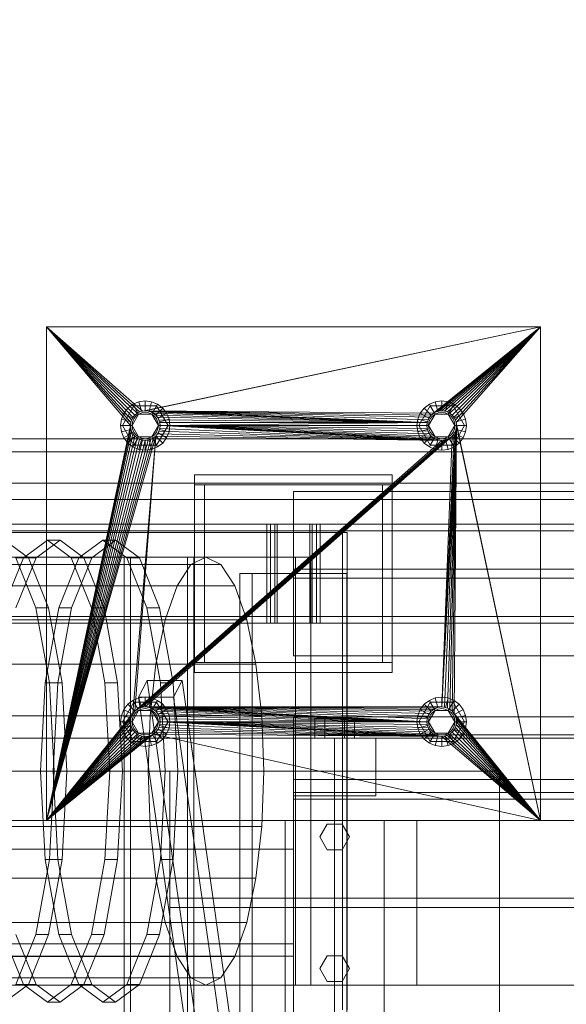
# Model space of a CAD drawing. Header units: millimetres. Extents: x -1970 to 61924, y -58230 to 6847.
# Tile 411 of 656: x 9642 to 9974, y -17512 to -16913. Entities that reach past the tile are written whole.
import ezdxf

# ---------------------------------------------------------------- set-up
doc = ezdxf.new("R2010")
doc.units = ezdxf.units.MM
for name, color, linetype, lineweight in [('COTAS_O', 1, 'Continuous', 0), ('superior_C01', 7, 'Continuous', 0), ('superior_mezcladora', 7, 'Continuous', 0)]:
    doc.layers.add(name, color=color, linetype=linetype, lineweight=lineweight)
doc.dimstyles.new('R19_100', dxfattribs={"dimtxt": 250, "dimasz": 150, "dimexe": 150, "dimexo": 80, "dimgap": 100, "dimtad": 1, "dimtih": 1, "dimtoh": 1, "dimdsep": 46, "dimcen": 0.09, "dimadec": 0, "dimazin": 0, "dimtfac": 1, "dimtdec": 4, "dimtofl": 0, "dimtmove": 0, "dimatfit": 3, "dimfxl": 1, "dimtolj": 1, "dimtzin": 0, "dimarcsym": 0})

# ---------------------------------------------------------------- blocks, each defined once
blk = doc.blocks.new('DIM_R26_36')
at = {"layer": 'COTAS_O'}
for p, q in [((9108.38, -17350), (9063.38, -17500)), ((9808.38, -17350), (9108.38, -17350)), ((9108.38, -18650), (9108.38, -17350)), ((9108.38, -17350), (9153.38, -17500)), ((9108.38, -18650), (9063.38, -18500)), ((9108.38, -18650), (9153.38, -18500)), ((9808.38, -18650), (9108.38, -18650))]:
    blk.add_line(p, q, dxfattribs=at)
blk.add_text('1300 O', height=250, rotation=90, dxfattribs=at).set_placement((9008.38, -18000))

msp = doc.modelspace()

# ---------------------------------------------------------------- linework, layer by layer
at = {"layer": 'superior_C01'}
for p, q in [((9185.158, -17168), (10181.824, -17168)), ((10204.939, -17168), (9208.272, -17168)), ((9185.158, -17176), (10181.824, -17176)), ((9208.272, -17176), (10204.939, -17176)), ((9187.289, -17195), (10177.97, -17195)), ((10178.868, -17195), (9188.187, -17195)), ((9200.724, -17195), (10200.204, -17195)), ((10200.626, -17195), (9201.146, -17195)), ((9187.289, -17205), (10177.97, -17205)), ((9188.187, -17205), (10178.868, -17205)), ((9200.724, -17205), (10200.204, -17205)), ((9201.146, -17205), (10200.626, -17205)), ((9838.242, -17225), (9106.386, -17225)), ((9109.083, -17225), (9840.938, -17225)), ((9838.242, -17515), (9838.242, -17225)), ((9838.242, -17225), (9840.938, -17225)), ((9840.938, -17225), (9840.938, -17515)), ((9647.426, -17240.287), (9632.94, -17229.6)), ((9644.454, -17240.287), (9658.94, -17229.6)), ((9666.644, -17229.6), (9652.158, -17240.287)), ((9658.94, -17229.6), (9673.426, -17240.287)), ((9666.644, -17229.6), (9658.94, -17229.6)), ((9681.13, -17240.287), (9666.644, -17229.6)), ((9678.158, -17240.287), (9692.644, -17229.6)), ((9700.348, -17229.6), (9685.862, -17240.287)), ((9692.644, -17229.6), (9707.13, -17240.287)), ((9700.348, -17229.6), (9692.644, -17229.6)), ((9714.834, -17240.287), (9700.348, -17229.6)), ((9755.237, -17240), (9293.012, -17240)), ((9809.546, -17240), (9308.803, -17240)), ((9318.239, -17240), (9818.983, -17240)), ((9632.173, -17270.722), (9644.454, -17240.287)), ((9639.722, -17240.287), (9652.003, -17270.722)), ((9639.722, -17240.287), (9647.426, -17240.287)), ((9652.158, -17240.287), (9639.877, -17270.722)), ((9644.454, -17240.287), (9652.158, -17240.287)), ((9659.707, -17270.722), (9647.426, -17240.287)), ((9665.877, -17270.722), (9678.158, -17240.287)), ((9673.426, -17240.287), (9685.707, -17270.722)), ((9673.426, -17240.287), (9681.13, -17240.287)), ((9685.862, -17240.287), (9673.581, -17270.722)), ((9678.158, -17240.287), (9685.862, -17240.287)), ((9693.411, -17270.722), (9681.13, -17240.287)), ((9744.102, -17240), (9705.584, -17240)), ((9705.584, -17240), (9705.584, -17585)), ((9709.358, -17240), (9705.584, -17240)), ((9707.13, -17240.287), (9719.411, -17270.722)), ((9707.13, -17240.287), (9714.834, -17240.287)), ((9709.358, -17585), (9709.358, -17240)), ((9709.358, -17240), (9747.877, -17240)), ((9727.114, -17270.722), (9714.834, -17240.287)), ((9744.102, -17585), (9744.102, -17240)), ((9744.102, -17240), (9747.877, -17240)), ((9755.237, -17240), (9746.165, -17244.43)), ((9747.877, -17240), (9747.877, -17585)), ((9764.308, -17244.43), (9755.237, -17240)), ((9809.546, -17500), (9809.546, -17240)), ((9809.546, -17240), (9818.983, -17240)), ((9818.983, -17240), (9818.983, -17500)), ((9283.941, -17244.43), (9746.165, -17244.43)), ((9302.084, -17244.43), (9764.308, -17244.43)), ((9746.165, -17244.43), (9737.712, -17257.417)), ((9772.762, -17257.417), (9764.308, -17244.43)), ((9275.487, -17257.417), (9737.712, -17257.417)), ((9310.537, -17257.417), (9772.762, -17257.417)), ((9737.712, -17257.417), (9730.453, -17278.076)), ((9780.021, -17278.076), (9772.762, -17257.417)), ((9652.003, -17270.722), (9660.209, -17316.271)), ((9652.003, -17270.722), (9659.707, -17270.722)), ((9657.671, -17316.271), (9665.877, -17270.722)), ((9667.912, -17316.271), (9659.707, -17270.722)), ((9673.581, -17270.722), (9665.375, -17316.271)), ((9665.877, -17270.722), (9673.581, -17270.722)), ((9685.707, -17270.722), (9693.913, -17316.271)), ((9685.707, -17270.722), (9693.411, -17270.722)), ((9701.616, -17316.271), (9693.411, -17270.722)), ((9719.411, -17270.722), (9727.616, -17316.271)), ((9719.411, -17270.722), (9727.114, -17270.722)), ((9735.32, -17316.271), (9727.114, -17270.722)), ((9268.228, -17278.076), (9730.453, -17278.076)), ((9317.796, -17278.076), (9780.021, -17278.076)), ((9730.453, -17278.076), (9724.883, -17305)), ((9785.591, -17305), (9780.021, -17278.076)), ((9262.658, -17305), (9724.883, -17305)), ((9323.366, -17305), (9785.591, -17305)), ((9724.883, -17305), (9721.381, -17336.354)), ((9789.093, -17336.354), (9785.591, -17305)), ((9719.569, -17314.864), (9714.324, -17325.136)), ((9740.754, -17314.864), (9719.569, -17314.864)), ((9755.158, -17564.864), (9719.569, -17314.864)), ((9735.509, -17325.136), (9740.754, -17314.864)), ((9776.344, -17564.864), (9740.754, -17314.864)), ((9654.79, -17370), (9657.671, -17316.271)), ((9657.671, -17316.271), (9665.375, -17316.271)), ((9660.209, -17316.271), (9663.09, -17370)), ((9660.209, -17316.271), (9667.912, -17316.271)), ((9665.375, -17316.271), (9662.494, -17370)), ((9670.794, -17370), (9667.912, -17316.271)), ((9693.913, -17316.271), (9696.794, -17370)), ((9693.913, -17316.271), (9701.616, -17316.271)), ((9704.498, -17370), (9701.616, -17316.271)), ((9727.616, -17316.271), (9730.498, -17370)), ((9727.616, -17316.271), (9735.32, -17316.271)), ((9738.202, -17370), (9735.32, -17316.271)), ((9714.324, -17325.136), (9735.509, -17325.136)), ((9714.324, -17325.136), (9749.913, -17575.136)), ((9771.098, -17575.136), (9735.509, -17325.136)), ((9259.156, -17336.354), (9721.381, -17336.354)), ((9326.868, -17336.354), (9789.093, -17336.354)), ((9721.381, -17336.354), (9720.187, -17370)), ((9790.287, -17370), (9789.093, -17336.354)), ((9257.962, -17370), (9720.187, -17370)), ((9328.062, -17370), (9790.287, -17370)), ((9657.671, -17423.729), (9654.79, -17370)), ((9654.79, -17370), (9662.494, -17370)), ((9663.09, -17370), (9660.209, -17423.729)), ((9662.494, -17370), (9665.375, -17423.729)), ((9663.09, -17370), (9670.794, -17370)), ((9667.912, -17423.729), (9670.794, -17370)), ((9696.794, -17370), (9693.913, -17423.729)), ((9696.794, -17370), (9704.498, -17370)), ((9701.616, -17423.729), (9704.498, -17370)), ((9720.187, -17370), (9721.381, -17403.646)), ((9730.498, -17370), (9727.616, -17423.729)), ((9730.498, -17370), (9738.202, -17370)), ((9735.32, -17423.729), (9738.202, -17370)), ((9789.093, -17403.646), (9790.287, -17370)), ((9259.156, -17403.646), (9721.381, -17403.646)), ((9326.868, -17403.646), (9789.093, -17403.646)), ((9721.381, -17403.646), (9724.883, -17435)), ((9785.591, -17435), (9789.093, -17403.646)), ((9660.209, -17423.729), (9652.003, -17469.278)), ((9665.877, -17469.278), (9657.671, -17423.729)), ((9657.671, -17423.729), (9665.375, -17423.729)), ((9659.707, -17469.278), (9667.912, -17423.729)), ((9660.209, -17423.729), (9667.912, -17423.729)), ((9665.375, -17423.729), (9673.581, -17469.278)), ((9693.913, -17423.729), (9685.707, -17469.278)), ((9693.411, -17469.278), (9701.616, -17423.729)), ((9693.913, -17423.729), (9701.616, -17423.729)), ((9727.616, -17423.729), (9719.411, -17469.278)), ((9727.114, -17469.278), (9735.32, -17423.729)), ((9727.616, -17423.729), (9735.32, -17423.729)), ((9262.658, -17435), (9724.883, -17435)), ((9323.366, -17435), (9785.591, -17435)), ((9724.883, -17435), (9730.453, -17461.924)), ((9780.021, -17461.924), (9785.591, -17435)), ((9268.228, -17461.924), (9730.453, -17461.924)), ((9317.796, -17461.924), (9780.021, -17461.924)), ((9730.453, -17461.924), (9737.712, -17482.583)), ((9772.762, -17482.583), (9780.021, -17461.924)), ((9644.454, -17499.713), (9632.173, -17469.278)), ((9652.003, -17469.278), (9639.722, -17499.713)), ((9639.877, -17469.278), (9652.158, -17499.713)), ((9647.426, -17499.713), (9659.707, -17469.278)), ((9652.003, -17469.278), (9659.707, -17469.278)), ((9678.158, -17499.713), (9665.877, -17469.278)), ((9665.877, -17469.278), (9673.581, -17469.278)), ((9685.707, -17469.278), (9673.426, -17499.713)), ((9673.581, -17469.278), (9685.862, -17499.713)), ((9681.13, -17499.713), (9693.411, -17469.278)), ((9685.707, -17469.278), (9693.411, -17469.278)), ((9719.411, -17469.278), (9707.13, -17499.713)), ((9714.834, -17499.713), (9727.114, -17469.278)), ((9719.411, -17469.278), (9727.114, -17469.278)), ((9275.487, -17482.583), (9737.712, -17482.583)), ((9310.537, -17482.583), (9772.762, -17482.583)), ((9737.712, -17482.583), (9746.165, -17495.57)), ((9764.308, -17495.57), (9772.762, -17482.583)), ((9283.941, -17495.57), (9746.165, -17495.57)), ((9293.012, -17500), (9755.237, -17500)), ((9302.084, -17495.57), (9764.308, -17495.57)), ((9308.803, -17500), (9809.546, -17500)), ((9818.983, -17500), (9318.239, -17500)), ((9632.94, -17510.4), (9647.426, -17499.713)), ((9639.722, -17499.713), (9647.426, -17499.713)), ((9658.94, -17510.4), (9644.454, -17499.713)), ((9644.454, -17499.713), (9652.158, -17499.713)), ((9652.158, -17499.713), (9666.644, -17510.4)), ((9673.426, -17499.713), (9658.94, -17510.4)), ((9666.644, -17510.4), (9681.13, -17499.713)), ((9673.426, -17499.713), (9681.13, -17499.713)), ((9692.644, -17510.4), (9678.158, -17499.713)), ((9678.158, -17499.713), (9685.862, -17499.713)), ((9685.862, -17499.713), (9700.348, -17510.4)), ((9707.13, -17499.713), (9692.644, -17510.4)), ((9700.348, -17510.4), (9714.834, -17499.713)), ((9707.13, -17499.713), (9714.834, -17499.713)), ((9746.165, -17495.57), (9755.237, -17500)), ((9755.237, -17500), (9764.308, -17495.57)), ((9818.983, -17500), (9809.546, -17500)), ((9658.94, -17510.4), (9666.644, -17510.4)), ((9692.644, -17510.4), (9700.348, -17510.4))]:
    msp.add_line(p, q, dxfattribs=at)
at = {"layer": 'superior_mezcladora'}
for p, q in [((9658.381, -17400), (9658.381, -17100)), ((9658.381, -17100), (9709.381, -17160)), ((9658.381, -17100), (9709.554, -17158.244)), ((9658.381, -17100), (9710.067, -17156.556)), ((9658.381, -17100), (9710.898, -17155)), ((9658.381, -17100), (9712.018, -17153.636)), ((9658.381, -17100), (9713.381, -17152.517)), ((9658.381, -17100), (9714.937, -17151.685)), ((9658.381, -17100), (9716.626, -17151.173)), ((9658.381, -17100), (9958.381, -17100)), ((9958.381, -17100), (9716.626, -17151.173)), ((9958.381, -17100), (9718.381, -17151)), ((9958.381, -17100), (9893.381, -17152.517)), ((9958.381, -17100), (9894.937, -17151.685)), ((9958.381, -17100), (9896.626, -17151.173)), ((9958.381, -17100), (9898.381, -17151)), ((9958.381, -17100), (9900.137, -17151.173)), ((9958.381, -17100), (9901.826, -17151.685)), ((9958.381, -17100), (9903.382, -17152.517)), ((9958.381, -17100), (9904.745, -17153.636)), ((9958.381, -17100), (9905.865, -17155)), ((9958.381, -17100), (9906.696, -17156.556)), ((9958.381, -17100), (9907.209, -17158.244)), ((9958.381, -17100), (9958.381, -17400)), ((9711.456, -17148.006), (9704.531, -17160)), ((9710.881, -17147.01), (9707.775, -17149.393)), ((9714.499, -17145.511), (9710.881, -17147.01)), ((9713.881, -17152.206), (9710.881, -17147.01)), ((9725.306, -17148.006), (9711.456, -17148.006)), ((9714.381, -17153.072), (9711.456, -17148.006)), ((9718.381, -17145), (9714.499, -17145.511)), ((9716.052, -17151.307), (9714.499, -17145.511)), ((9722.264, -17145.511), (9718.381, -17145)), ((9718.381, -17151), (9718.381, -17145)), ((9720.711, -17151.307), (9722.264, -17145.511)), ((9725.881, -17147.01), (9722.264, -17145.511)), ((9722.381, -17153.072), (9725.306, -17148.006)), ((9722.881, -17152.206), (9725.881, -17147.01)), ((9732.231, -17160), (9725.306, -17148.006)), ((9728.988, -17149.393), (9725.881, -17147.01)), ((9891.456, -17148.006), (9884.531, -17160)), ((9890.881, -17147.01), (9887.775, -17149.393)), ((9894.499, -17145.511), (9890.881, -17147.01)), ((9893.881, -17152.206), (9890.881, -17147.01)), ((9905.306, -17148.006), (9891.456, -17148.006)), ((9894.381, -17153.072), (9891.456, -17148.006)), ((9898.381, -17145), (9894.499, -17145.511)), ((9896.052, -17151.307), (9894.499, -17145.511)), ((9902.264, -17145.511), (9898.381, -17145)), ((9898.381, -17151), (9898.381, -17145)), ((9900.711, -17151.307), (9902.264, -17145.511)), ((9905.881, -17147.01), (9902.264, -17145.511)), ((9902.381, -17153.072), (9905.306, -17148.006)), ((9902.881, -17152.206), (9905.881, -17147.01)), ((9912.231, -17160), (9905.306, -17148.006)), ((9908.988, -17149.393), (9905.881, -17147.01)), ((9705.391, -17152.5), (9703.893, -17156.118)), ((9707.775, -17149.393), (9705.391, -17152.5)), ((9710.587, -17155.5), (9705.391, -17152.5)), ((9712.018, -17153.636), (9707.775, -17149.393)), ((9710.381, -17160), (9714.381, -17153.072)), ((9710.587, -17155.5), (9712.018, -17153.636)), ((9712.018, -17153.636), (9710.898, -17155)), ((9712.018, -17153.636), (9713.881, -17152.206)), ((9713.381, -17152.517), (9712.018, -17153.636)), ((9712.725, -17154.343), (9714.381, -17153.072)), ((9714.937, -17151.685), (9713.381, -17152.517)), ((9713.881, -17152.206), (9716.052, -17151.307)), ((9714.381, -17153.072), (9716.311, -17152.273)), ((9714.381, -17153.072), (9722.381, -17153.072)), ((9716.626, -17151.173), (9714.937, -17151.685)), ((9716.052, -17151.307), (9718.381, -17151)), ((9716.311, -17152.273), (9718.381, -17152)), ((9718.381, -17151), (9716.626, -17151.173)), ((9720.137, -17151.173), (9718.381, -17151)), ((9718.381, -17151), (9889.554, -17158.244)), ((9718.381, -17151), (9890.067, -17156.556)), ((9718.381, -17151), (9890.898, -17155)), ((9718.381, -17151), (9892.018, -17153.636)), ((9718.381, -17151), (9893.381, -17152.517)), ((9718.381, -17151), (9720.711, -17151.307)), ((9718.381, -17152), (9720.452, -17152.273)), ((9721.826, -17151.685), (9720.137, -17151.173)), ((9720.137, -17151.173), (9889.554, -17158.244)), ((9720.452, -17152.273), (9722.381, -17153.072)), ((9720.711, -17151.307), (9722.881, -17152.206)), ((9723.382, -17152.517), (9721.826, -17151.685)), ((9721.826, -17151.685), (9889.554, -17158.244)), ((9722.381, -17153.072), (9724.038, -17154.343)), ((9722.381, -17153.072), (9726.381, -17160)), ((9722.881, -17152.206), (9724.745, -17153.636)), ((9724.745, -17153.636), (9723.382, -17152.517)), ((9723.382, -17152.517), (9889.554, -17158.244)), ((9724.745, -17153.636), (9728.988, -17149.393)), ((9725.865, -17155), (9724.745, -17153.636)), ((9724.745, -17153.636), (9889.554, -17158.244)), ((9724.745, -17153.636), (9726.176, -17155.5)), ((9726.176, -17155.5), (9731.372, -17152.5)), ((9731.372, -17152.5), (9728.988, -17149.393)), ((9732.87, -17156.118), (9731.372, -17152.5)), ((9885.391, -17152.5), (9883.893, -17156.118)), ((9887.775, -17149.393), (9885.391, -17152.5)), ((9890.587, -17155.5), (9885.391, -17152.5)), ((9892.018, -17153.636), (9887.775, -17149.393)), ((9890.381, -17160), (9894.381, -17153.072)), ((9890.587, -17155.5), (9892.018, -17153.636)), ((9892.018, -17153.636), (9890.898, -17155)), ((9892.018, -17153.636), (9893.881, -17152.206)), ((9893.381, -17152.517), (9892.018, -17153.636)), ((9892.725, -17154.343), (9894.381, -17153.072)), ((9894.937, -17151.685), (9893.381, -17152.517)), ((9893.881, -17152.206), (9896.052, -17151.307)), ((9894.381, -17153.072), (9896.311, -17152.273)), ((9894.381, -17153.072), (9902.381, -17153.072)), ((9896.626, -17151.173), (9894.937, -17151.685)), ((9896.052, -17151.307), (9898.381, -17151)), ((9896.311, -17152.273), (9898.381, -17152)), ((9898.381, -17151), (9896.626, -17151.173)), ((9900.137, -17151.173), (9898.381, -17151)), ((9898.381, -17151), (9900.711, -17151.307)), ((9898.381, -17152), (9900.452, -17152.273)), ((9901.826, -17151.685), (9900.137, -17151.173)), ((9900.452, -17152.273), (9902.381, -17153.072)), ((9900.711, -17151.307), (9902.881, -17152.206)), ((9903.382, -17152.517), (9901.826, -17151.685)), ((9902.381, -17153.072), (9904.038, -17154.343)), ((9902.381, -17153.072), (9906.381, -17160)), ((9902.881, -17152.206), (9904.745, -17153.636)), ((9904.745, -17153.636), (9903.382, -17152.517)), ((9904.745, -17153.636), (9908.988, -17149.393)), ((9905.865, -17155), (9904.745, -17153.636)), ((9904.745, -17153.636), (9906.176, -17155.5)), ((9906.176, -17155.5), (9911.372, -17152.5)), ((9911.372, -17152.5), (9908.988, -17149.393)), ((9912.87, -17156.118), (9911.372, -17152.5)), ((9658.381, -17400), (9709.381, -17160)), ((9703.893, -17156.118), (9703.381, -17160)), ((9709.381, -17160), (9703.381, -17160)), ((9703.381, -17160), (9703.893, -17163.882)), ((9709.688, -17157.671), (9703.893, -17156.118)), ((9710.381, -17160), (9704.531, -17160)), ((9704.531, -17160), (9711.456, -17171.994)), ((9709.381, -17160), (9709.688, -17157.671)), ((9709.554, -17158.244), (9709.381, -17160)), ((9709.381, -17160), (9709.554, -17161.756)), ((9709.688, -17162.329), (9709.381, -17160)), ((9710.067, -17156.556), (9709.554, -17158.244)), ((9709.688, -17157.671), (9710.587, -17155.5)), ((9710.898, -17155), (9710.067, -17156.556)), ((9710.381, -17160), (9710.654, -17157.929)), ((9710.654, -17162.071), (9710.381, -17160)), ((9714.381, -17166.928), (9710.381, -17160)), ((9710.654, -17157.929), (9711.453, -17156)), ((9711.453, -17156), (9712.725, -17154.343)), ((9726.381, -17160), (9722.381, -17166.928)), ((9724.038, -17154.343), (9725.31, -17156)), ((9725.306, -17171.994), (9732.231, -17160)), ((9725.31, -17156), (9726.109, -17157.929)), ((9726.696, -17156.556), (9725.865, -17155)), ((9725.865, -17155), (9889.554, -17158.244)), ((9726.109, -17157.929), (9726.381, -17160)), ((9726.381, -17160), (9726.109, -17162.071)), ((9726.176, -17155.5), (9727.075, -17157.671)), ((9732.231, -17160), (9726.381, -17160)), ((9727.209, -17158.244), (9726.696, -17156.556)), ((9726.696, -17156.556), (9889.554, -17158.244)), ((9727.075, -17157.671), (9732.87, -17156.118)), ((9727.075, -17157.671), (9727.381, -17160)), ((9727.381, -17160), (9727.075, -17162.329)), ((9727.381, -17160), (9727.209, -17158.244)), ((9727.209, -17158.244), (9889.554, -17158.244)), ((9727.209, -17161.756), (9727.381, -17160)), ((9727.381, -17160), (9889.554, -17158.244)), ((9889.381, -17160), (9727.381, -17160)), ((9889.554, -17161.756), (9727.381, -17160)), ((9890.067, -17163.444), (9727.381, -17160)), ((9890.898, -17165), (9727.381, -17160)), ((9892.018, -17166.364), (9727.381, -17160)), ((9893.381, -17167.483), (9727.381, -17160)), ((9894.937, -17168.315), (9727.381, -17160)), ((9896.626, -17168.827), (9727.381, -17160)), ((9898.381, -17169), (9727.381, -17160)), ((9733.381, -17160), (9727.381, -17160)), ((9733.381, -17160), (9732.87, -17156.118)), ((9732.87, -17163.882), (9733.381, -17160)), ((9883.893, -17156.118), (9883.381, -17160)), ((9889.381, -17160), (9883.381, -17160)), ((9883.381, -17160), (9883.893, -17163.882)), ((9889.688, -17157.671), (9883.893, -17156.118)), ((9890.381, -17160), (9884.531, -17160)), ((9884.531, -17160), (9891.456, -17171.994)), ((9889.381, -17160), (9889.688, -17157.671)), ((9889.554, -17158.244), (9889.381, -17160)), ((9889.381, -17160), (9889.554, -17161.756)), ((9889.688, -17162.329), (9889.381, -17160)), ((9890.067, -17156.556), (9889.554, -17158.244)), ((9889.688, -17157.671), (9890.587, -17155.5)), ((9890.898, -17155), (9890.067, -17156.556)), ((9890.381, -17160), (9890.654, -17157.929)), ((9890.654, -17162.071), (9890.381, -17160)), ((9894.381, -17166.928), (9890.381, -17160)), ((9890.654, -17157.929), (9891.453, -17156)), ((9891.453, -17156), (9892.725, -17154.343)), ((9907.381, -17160), (9898.381, -17331)), ((9907.381, -17160), (9900.137, -17331.173)), ((9901.826, -17331.685), (9907.381, -17160)), ((9906.381, -17160), (9902.381, -17166.928)), ((9903.382, -17332.517), (9907.381, -17160)), ((9904.038, -17154.343), (9905.31, -17156)), ((9904.745, -17333.636), (9907.381, -17160)), ((9905.306, -17171.994), (9912.231, -17160)), ((9905.31, -17156), (9906.109, -17157.929)), ((9906.696, -17156.556), (9905.865, -17155)), ((9905.865, -17335), (9907.381, -17160)), ((9906.109, -17157.929), (9906.381, -17160)), ((9906.381, -17160), (9906.109, -17162.071)), ((9906.176, -17155.5), (9907.075, -17157.671)), ((9912.231, -17160), (9906.381, -17160)), ((9907.209, -17158.244), (9906.696, -17156.556)), ((9907.075, -17157.671), (9912.87, -17156.118)), ((9907.075, -17157.671), (9907.381, -17160)), ((9907.381, -17160), (9907.075, -17162.329)), ((9958.381, -17400), (9907.209, -17158.244)), ((9907.381, -17160), (9907.209, -17158.244)), ((9907.209, -17161.756), (9907.381, -17160)), ((9958.381, -17400), (9907.381, -17160)), ((9913.381, -17160), (9907.381, -17160)), ((9913.381, -17160), (9912.87, -17156.118)), ((9912.87, -17163.882), (9913.381, -17160)), ((9709.554, -17161.756), (9658.381, -17400)), ((9710.067, -17163.444), (9658.381, -17400)), ((9710.898, -17165), (9658.381, -17400)), ((9709.688, -17162.329), (9703.893, -17163.882)), ((9703.893, -17163.882), (9705.391, -17167.5)), ((9710.587, -17164.5), (9705.391, -17167.5)), ((9709.554, -17161.756), (9710.067, -17163.444)), ((9710.587, -17164.5), (9709.688, -17162.329)), ((9710.067, -17163.444), (9710.898, -17165)), ((9712.018, -17166.364), (9710.587, -17164.5)), ((9711.453, -17164), (9710.654, -17162.071)), ((9710.898, -17165), (9712.018, -17166.364)), ((9712.725, -17165.657), (9711.453, -17164)), ((9714.381, -17166.928), (9712.725, -17165.657)), ((9724.038, -17165.657), (9722.381, -17166.928)), ((9725.31, -17164), (9724.038, -17165.657)), ((9726.176, -17164.5), (9724.745, -17166.364)), ((9724.745, -17166.364), (9725.865, -17165)), ((9726.109, -17162.071), (9725.31, -17164)), ((9725.865, -17165), (9726.696, -17163.444)), ((9898.381, -17169), (9725.865, -17165)), ((9727.075, -17162.329), (9726.176, -17164.5)), ((9726.176, -17164.5), (9731.372, -17167.5)), ((9726.696, -17163.444), (9727.209, -17161.756)), ((9898.381, -17169), (9726.696, -17163.444)), ((9727.075, -17162.329), (9732.87, -17163.882)), ((9898.381, -17169), (9727.209, -17161.756)), ((9731.372, -17167.5), (9732.87, -17163.882)), ((9889.688, -17162.329), (9883.893, -17163.882)), ((9883.893, -17163.882), (9885.391, -17167.5)), ((9890.587, -17164.5), (9885.391, -17167.5)), ((9889.554, -17161.756), (9890.067, -17163.444)), ((9890.587, -17164.5), (9889.688, -17162.329)), ((9890.067, -17163.444), (9890.898, -17165)), ((9892.018, -17166.364), (9890.587, -17164.5)), ((9891.453, -17164), (9890.654, -17162.071)), ((9890.898, -17165), (9892.018, -17166.364)), ((9892.725, -17165.657), (9891.453, -17164)), ((9894.381, -17166.928), (9892.725, -17165.657)), ((9907.209, -17161.756), (9898.381, -17331)), ((9906.696, -17163.444), (9898.381, -17331)), ((9905.865, -17165), (9898.381, -17331)), ((9904.038, -17165.657), (9902.381, -17166.928)), ((9905.31, -17164), (9904.038, -17165.657)), ((9906.176, -17164.5), (9904.745, -17166.364)), ((9904.745, -17166.364), (9905.865, -17165)), ((9906.109, -17162.071), (9905.31, -17164)), ((9905.865, -17165), (9906.696, -17163.444)), ((9907.075, -17162.329), (9906.176, -17164.5)), ((9906.176, -17164.5), (9911.372, -17167.5)), ((9906.696, -17163.444), (9907.209, -17161.756)), ((9907.075, -17162.329), (9912.87, -17163.882)), ((9911.372, -17167.5), (9912.87, -17163.882)), ((9712.018, -17166.364), (9658.381, -17400)), ((9724.745, -17166.364), (9658.381, -17400)), ((9713.381, -17167.483), (9658.381, -17400)), ((9723.382, -17167.483), (9658.381, -17400)), ((9714.937, -17168.315), (9658.381, -17400)), ((9721.826, -17168.315), (9658.381, -17400)), ((9716.626, -17168.827), (9658.381, -17400)), ((9720.137, -17168.827), (9658.381, -17400)), ((9718.381, -17169), (9658.381, -17400)), ((9705.391, -17167.5), (9707.775, -17170.607)), ((9712.018, -17166.364), (9707.775, -17170.607)), ((9707.775, -17170.607), (9710.881, -17172.99)), ((9713.881, -17167.794), (9710.881, -17172.99)), ((9724.745, -17166.364), (9710.898, -17335)), ((9714.381, -17166.928), (9711.456, -17171.994)), ((9711.456, -17171.994), (9725.306, -17171.994)), ((9712.018, -17166.364), (9713.381, -17167.483)), ((9724.745, -17166.364), (9712.018, -17333.636)), ((9904.745, -17166.364), (9712.018, -17333.636)), ((9713.881, -17167.794), (9712.018, -17166.364)), ((9903.382, -17167.483), (9712.018, -17333.636)), ((9901.826, -17168.315), (9712.018, -17333.636)), ((9900.137, -17168.827), (9712.018, -17333.636)), ((9898.381, -17169), (9712.018, -17333.636)), ((9904.745, -17166.364), (9713.381, -17332.517)), ((9713.381, -17167.483), (9714.937, -17168.315)), ((9716.052, -17168.693), (9713.881, -17167.794)), ((9716.311, -17167.727), (9714.381, -17166.928)), ((9722.381, -17166.928), (9714.381, -17166.928)), ((9716.052, -17168.693), (9714.499, -17174.489)), ((9904.745, -17166.364), (9714.937, -17331.685)), ((9714.937, -17168.315), (9716.626, -17168.827)), ((9718.381, -17169), (9716.052, -17168.693)), ((9718.381, -17168), (9716.311, -17167.727)), ((9904.745, -17166.364), (9716.626, -17331.173)), ((9716.626, -17168.827), (9718.381, -17169)), ((9904.745, -17166.364), (9718.381, -17331)), ((9720.452, -17167.727), (9718.381, -17168)), ((9720.711, -17168.693), (9718.381, -17169)), ((9718.381, -17169), (9720.137, -17168.827)), ((9718.381, -17169), (9718.381, -17175)), ((9720.137, -17168.827), (9721.826, -17168.315)), ((9722.381, -17166.928), (9720.452, -17167.727)), ((9722.881, -17167.794), (9720.711, -17168.693)), ((9720.711, -17168.693), (9722.264, -17174.489)), ((9721.826, -17168.315), (9723.382, -17167.483)), ((9722.381, -17166.928), (9725.306, -17171.994)), ((9724.745, -17166.364), (9722.881, -17167.794)), ((9722.881, -17167.794), (9725.881, -17172.99)), ((9723.382, -17167.483), (9724.745, -17166.364)), ((9898.381, -17169), (9724.745, -17166.364)), ((9724.745, -17166.364), (9728.988, -17170.607)), ((9725.881, -17172.99), (9728.988, -17170.607)), ((9728.988, -17170.607), (9731.372, -17167.5)), ((9885.391, -17167.5), (9887.775, -17170.607)), ((9892.018, -17166.364), (9887.775, -17170.607)), ((9887.775, -17170.607), (9890.881, -17172.99)), ((9893.881, -17167.794), (9890.881, -17172.99)), ((9894.381, -17166.928), (9891.456, -17171.994)), ((9891.456, -17171.994), (9905.306, -17171.994)), ((9892.018, -17166.364), (9893.381, -17167.483)), ((9893.881, -17167.794), (9892.018, -17166.364)), ((9893.381, -17167.483), (9894.937, -17168.315)), ((9896.052, -17168.693), (9893.881, -17167.794)), ((9896.311, -17167.727), (9894.381, -17166.928)), ((9902.381, -17166.928), (9894.381, -17166.928)), ((9896.052, -17168.693), (9894.499, -17174.489)), ((9894.937, -17168.315), (9896.626, -17168.827)), ((9898.381, -17169), (9896.052, -17168.693)), ((9898.381, -17168), (9896.311, -17167.727)), ((9896.626, -17168.827), (9898.381, -17169)), ((9904.745, -17166.364), (9898.381, -17331)), ((9900.452, -17167.727), (9898.381, -17168)), ((9900.711, -17168.693), (9898.381, -17169)), ((9898.381, -17169), (9900.137, -17168.827)), ((9898.381, -17169), (9898.381, -17175)), ((9900.137, -17168.827), (9901.826, -17168.315)), ((9902.381, -17166.928), (9900.452, -17167.727)), ((9902.881, -17167.794), (9900.711, -17168.693)), ((9900.711, -17168.693), (9902.264, -17174.489)), ((9901.826, -17168.315), (9903.382, -17167.483)), ((9902.381, -17166.928), (9905.306, -17171.994)), ((9904.745, -17166.364), (9902.881, -17167.794)), ((9902.881, -17167.794), (9905.881, -17172.99)), ((9903.382, -17167.483), (9904.745, -17166.364)), ((9904.745, -17166.364), (9908.988, -17170.607)), ((9905.881, -17172.99), (9908.988, -17170.607)), ((9908.988, -17170.607), (9911.372, -17167.5)), ((9710.881, -17172.99), (9714.499, -17174.489)), ((9714.499, -17174.489), (9718.381, -17175)), ((9718.381, -17175), (9722.264, -17174.489)), ((9722.264, -17174.489), (9725.881, -17172.99)), ((9890.881, -17172.99), (9894.499, -17174.489)), ((9894.499, -17174.489), (9898.381, -17175)), ((9898.381, -17175), (9902.264, -17174.489)), ((9902.264, -17174.489), (9905.881, -17172.99)), ((9748.381, -17196), (9748.381, -17190)), ((9748.381, -17190), (9868.381, -17190)), ((9868.381, -17190), (9868.381, -17196)), ((9868.381, -17196), (9748.381, -17196)), ((9748.381, -17304), (9748.381, -17196)), ((9748.381, -17196), (9754.381, -17196)), ((9754.381, -17196), (9754.381, -17304)), ((9862.381, -17304), (9862.381, -17196)), ((9862.381, -17196), (9868.381, -17196)), ((9868.381, -17196), (9868.381, -17304)), ((9808.381, -17300), (9808.381, -17200)), ((9808.381, -17200), (16008.381, -17200)), ((9792.183, -17220), (8467.183, -17220)), ((8469.343, -17220), (9794.343, -17220)), ((8469.343, -17224), (9794.343, -17224)), ((9822.42, -17220), (8497.42, -17220)), ((9822.42, -17224), (8497.42, -17224)), ((8499.58, -17220), (9824.58, -17220)), ((9792.183, -17280), (9792.183, -17220)), ((9792.183, -17220), (9794.343, -17220)), ((9794.343, -17220), (9794.343, -17280)), ((9794.343, -17224), (9794.343, -17220)), ((9794.343, -17220), (9822.42, -17220)), ((9822.42, -17224), (9794.343, -17224)), ((11863.637, -17220), (9796.97, -17220)), ((9796.97, -17220), (9796.97, -17280)), ((9798.492, -17220), (9796.97, -17220)), ((9798.492, -17280), (9798.492, -17220)), ((9798.492, -17220), (11865.158, -17220)), ((9798.492, -17220), (9798.492, -17224)), ((9818.271, -17220), (9798.492, -17220)), ((9798.492, -17224), (11865.158, -17224)), ((9798.492, -17224), (9818.271, -17224)), ((11884.938, -17220), (9818.271, -17220)), ((9818.271, -17220), (9818.271, -17280)), ((9819.793, -17220), (9818.271, -17220)), ((9818.271, -17224), (9818.271, -17220)), ((11884.938, -17224), (9818.271, -17224)), ((9819.793, -17280), (9819.793, -17220)), ((9819.793, -17220), (11886.459, -17220)), ((9822.42, -17280), (9822.42, -17220)), ((9822.42, -17220), (9824.58, -17220)), ((9822.42, -17220), (9822.42, -17224)), ((9824.58, -17220), (9824.58, -17280)), ((9808.381, -17252.8), (9808.381, -17247.2)), ((9808.381, -17247.2), (16008.381, -17247.2)), ((9840.881, -17250), (9775.881, -17250)), ((9775.881, -17250), (9775.881, -18750)), ((9783.381, -17250), (9775.881, -17250)), ((9783.381, -18750), (9783.381, -17250)), ((16008.381, -17252.8), (9808.381, -17252.8)), ((9840.881, -18750), (9840.881, -17250)), ((9794.343, -17276), (8469.343, -17276)), ((8497.42, -17276), (9822.42, -17276)), ((9794.343, -17280), (9794.343, -17276)), ((9794.343, -17276), (9822.42, -17276)), ((11865.158, -17276), (9798.492, -17276)), ((9798.492, -17276), (9798.492, -17280)), ((9818.271, -17276), (9798.492, -17276)), ((9818.271, -17280), (9818.271, -17276)), ((9818.271, -17276), (11884.938, -17276)), ((9822.42, -17276), (9822.42, -17280)), ((8467.183, -17280), (9792.183, -17280)), ((9794.343, -17280), (8469.343, -17280)), ((8497.42, -17280), (9822.42, -17280)), ((9824.58, -17280), (8499.58, -17280)), ((9794.343, -17280), (9792.183, -17280)), ((9822.42, -17280), (9794.343, -17280)), ((9796.97, -17280), (11863.637, -17280)), ((9796.97, -17280), (9798.492, -17280)), ((11865.158, -17280), (9798.492, -17280)), ((9798.492, -17280), (9818.271, -17280)), ((9818.271, -17280), (11884.938, -17280)), ((9818.271, -17280), (9819.793, -17280)), ((11886.459, -17280), (9819.793, -17280)), ((9824.58, -17280), (9822.42, -17280)), ((16008.381, -17300), (9808.381, -17300)), ((9748.381, -17310), (9748.381, -17304)), ((9748.381, -17304), (9868.381, -17304)), ((9754.381, -17304), (9748.381, -17304)), ((9868.381, -17304), (9862.381, -17304)), ((9868.381, -17304), (9868.381, -17310)), ((9868.381, -17310), (9748.381, -17310)), ((9710.881, -17327.01), (9707.775, -17329.393)), ((9714.499, -17325.511), (9710.881, -17327.01)), ((9713.881, -17332.206), (9710.881, -17327.01)), ((9718.381, -17325), (9714.499, -17325.511)), ((9716.052, -17331.307), (9714.499, -17325.511)), ((9722.264, -17325.511), (9718.381, -17325)), ((9718.381, -17331), (9718.381, -17325)), ((9720.711, -17331.307), (9722.264, -17325.511)), ((9725.881, -17327.01), (9722.264, -17325.511)), ((9722.881, -17332.206), (9725.881, -17327.01)), ((9728.988, -17329.393), (9725.881, -17327.01)), ((9890.881, -17327.01), (9887.775, -17329.393)), ((9894.499, -17325.511), (9890.881, -17327.01)), ((9893.881, -17332.206), (9890.881, -17327.01)), ((9898.381, -17325), (9894.499, -17325.511)), ((9896.052, -17331.307), (9894.499, -17325.511)), ((9902.264, -17325.511), (9898.381, -17325)), ((9898.381, -17331), (9898.381, -17325)), ((9900.711, -17331.307), (9902.264, -17325.511)), ((9905.881, -17327.01), (9902.264, -17325.511)), ((9902.881, -17332.206), (9905.881, -17327.01)), ((9908.988, -17329.393), (9905.881, -17327.01)), ((9705.391, -17332.5), (9703.893, -17336.118)), ((9711.456, -17328.006), (9704.531, -17340)), ((9707.775, -17329.393), (9705.391, -17332.5)), ((9710.587, -17335.5), (9705.391, -17332.5)), ((9712.018, -17333.636), (9707.775, -17329.393)), ((9710.381, -17340), (9714.381, -17333.072)), ((9725.306, -17328.006), (9711.456, -17328.006)), ((9714.381, -17333.072), (9711.456, -17328.006)), ((9712.018, -17333.636), (9713.881, -17332.206)), ((9713.381, -17332.517), (9712.018, -17333.636)), ((9712.725, -17334.343), (9714.381, -17333.072)), ((9714.937, -17331.685), (9713.381, -17332.517)), ((9713.881, -17332.206), (9716.052, -17331.307)), ((9714.381, -17333.072), (9716.311, -17332.273)), ((9714.381, -17333.072), (9722.381, -17333.072)), ((9716.626, -17331.173), (9714.937, -17331.685)), ((9716.052, -17331.307), (9718.381, -17331)), ((9716.311, -17332.273), (9718.381, -17332)), ((9718.381, -17331), (9716.626, -17331.173)), ((9720.137, -17331.173), (9718.381, -17331)), ((9718.381, -17331), (9889.381, -17340)), ((9718.381, -17331), (9889.554, -17338.244)), ((9718.381, -17331), (9890.067, -17336.556)), ((9718.381, -17331), (9890.898, -17335)), ((9718.381, -17331), (9892.018, -17333.636)), ((9718.381, -17331), (9893.381, -17332.517)), ((9718.381, -17331), (9894.937, -17331.685)), ((9718.381, -17331), (9896.626, -17331.173)), ((9718.381, -17331), (9898.381, -17331)), ((9718.381, -17331), (9720.711, -17331.307)), ((9718.381, -17332), (9720.452, -17332.273)), ((9721.826, -17331.685), (9720.137, -17331.173)), ((9720.137, -17331.173), (9889.381, -17340)), ((9720.452, -17332.273), (9722.381, -17333.072)), ((9720.711, -17331.307), (9722.881, -17332.206)), ((9723.382, -17332.517), (9721.826, -17331.685)), ((9721.826, -17331.685), (9889.381, -17340)), ((9722.381, -17333.072), (9725.306, -17328.006)), ((9722.381, -17333.072), (9724.038, -17334.343)), ((9722.381, -17333.072), (9726.381, -17340)), ((9722.881, -17332.206), (9724.745, -17333.636)), ((9724.745, -17333.636), (9723.382, -17332.517)), ((9723.382, -17332.517), (9889.381, -17340)), ((9724.745, -17333.636), (9728.988, -17329.393)), ((9732.231, -17340), (9725.306, -17328.006)), ((9726.176, -17335.5), (9731.372, -17332.5)), ((9731.372, -17332.5), (9728.988, -17329.393)), ((9732.87, -17336.118), (9731.372, -17332.5)), ((9885.391, -17332.5), (9883.893, -17336.118)), ((9891.456, -17328.006), (9884.531, -17340)), ((9887.775, -17329.393), (9885.391, -17332.5)), ((9890.587, -17335.5), (9885.391, -17332.5)), ((9892.018, -17333.636), (9887.775, -17329.393)), ((9890.381, -17340), (9894.381, -17333.072)), ((9905.306, -17328.006), (9891.456, -17328.006)), ((9894.381, -17333.072), (9891.456, -17328.006)), ((9892.018, -17333.636), (9893.881, -17332.206)), ((9893.381, -17332.517), (9892.018, -17333.636)), ((9892.725, -17334.343), (9894.381, -17333.072)), ((9894.937, -17331.685), (9893.381, -17332.517)), ((9893.881, -17332.206), (9896.052, -17331.307)), ((9894.381, -17333.072), (9896.311, -17332.273)), ((9894.381, -17333.072), (9902.381, -17333.072)), ((9896.626, -17331.173), (9894.937, -17331.685)), ((9896.052, -17331.307), (9898.381, -17331)), ((9896.311, -17332.273), (9898.381, -17332)), ((9898.381, -17331), (9896.626, -17331.173)), ((9900.137, -17331.173), (9898.381, -17331)), ((9898.381, -17331), (9900.711, -17331.307)), ((9898.381, -17332), (9900.452, -17332.273)), ((9901.826, -17331.685), (9900.137, -17331.173)), ((9900.452, -17332.273), (9902.381, -17333.072)), ((9900.711, -17331.307), (9902.881, -17332.206)), ((9903.382, -17332.517), (9901.826, -17331.685)), ((9902.381, -17333.072), (9905.306, -17328.006)), ((9902.381, -17333.072), (9904.038, -17334.343)), ((9902.381, -17333.072), (9906.381, -17340)), ((9902.881, -17332.206), (9904.745, -17333.636)), ((9904.745, -17333.636), (9903.382, -17332.517)), ((9904.745, -17333.636), (9908.988, -17329.393)), ((9912.231, -17340), (9905.306, -17328.006)), ((9906.176, -17335.5), (9911.372, -17332.5)), ((9911.372, -17332.5), (9908.988, -17329.393)), ((9912.87, -17336.118), (9911.372, -17332.5)), ((9658.381, -17400), (9710.898, -17335)), ((9658.381, -17400), (9710.067, -17336.556)), ((9658.381, -17400), (9709.554, -17338.244)), ((9703.893, -17336.118), (9703.381, -17340)), ((9709.688, -17337.671), (9703.893, -17336.118)), ((9709.381, -17340), (9709.688, -17337.671)), ((9709.554, -17338.244), (9709.381, -17340)), ((9710.067, -17336.556), (9709.554, -17338.244)), ((9709.688, -17337.671), (9710.587, -17335.5)), ((9710.898, -17335), (9710.067, -17336.556)), ((9710.381, -17340), (9710.654, -17337.929)), ((9710.587, -17335.5), (9712.018, -17333.636)), ((9710.654, -17337.929), (9711.453, -17336)), ((9712.018, -17333.636), (9710.898, -17335)), ((9711.453, -17336), (9712.725, -17334.343)), ((9724.038, -17334.343), (9725.31, -17336)), ((9725.865, -17335), (9724.745, -17333.636)), ((9724.745, -17333.636), (9889.381, -17340)), ((9724.745, -17333.636), (9726.176, -17335.5)), ((9725.31, -17336), (9726.109, -17337.929)), ((9726.696, -17336.556), (9725.865, -17335)), ((9725.865, -17335), (9889.381, -17340)), ((9726.109, -17337.929), (9726.381, -17340)), ((9726.176, -17335.5), (9727.075, -17337.671)), ((9727.209, -17338.244), (9726.696, -17336.556)), ((9726.696, -17336.556), (9889.381, -17340)), ((9727.075, -17337.671), (9732.87, -17336.118)), ((9727.075, -17337.671), (9727.381, -17340)), ((9727.381, -17340), (9727.209, -17338.244)), ((9727.209, -17338.244), (9889.381, -17340)), ((9733.381, -17340), (9732.87, -17336.118)), ((9808.381, -17387), (9808.381, -17337)), ((9808.381, -17337), (16008.381, -17337)), ((9827.381, -17338), (9821.381, -17338)), ((9821.381, -17350), (9821.381, -17338)), ((9839.381, -17338), (9827.381, -17338)), ((9827.381, -17350), (9827.381, -17338)), ((9845.381, -17338), (9839.381, -17338)), ((9839.381, -17350), (9839.381, -17338)), ((9845.381, -17338), (9845.381, -17350)), ((9883.893, -17336.118), (9883.381, -17340)), ((9889.688, -17337.671), (9883.893, -17336.118)), ((9889.381, -17340), (9889.688, -17337.671)), ((9889.554, -17338.244), (9889.381, -17340)), ((9890.067, -17336.556), (9889.554, -17338.244)), ((9889.688, -17337.671), (9890.587, -17335.5)), ((9890.898, -17335), (9890.067, -17336.556)), ((9890.381, -17340), (9890.654, -17337.929)), ((9890.587, -17335.5), (9892.018, -17333.636)), ((9890.654, -17337.929), (9891.453, -17336)), ((9892.018, -17333.636), (9890.898, -17335)), ((9891.453, -17336), (9892.725, -17334.343)), ((9904.038, -17334.343), (9905.31, -17336)), ((9905.865, -17335), (9904.745, -17333.636)), ((9904.745, -17333.636), (9906.176, -17335.5)), ((9905.31, -17336), (9906.109, -17337.929)), ((9906.696, -17336.556), (9905.865, -17335)), ((9905.865, -17335), (9958.381, -17400)), ((9906.109, -17337.929), (9906.381, -17340)), ((9906.176, -17335.5), (9907.075, -17337.671)), ((9907.209, -17338.244), (9906.696, -17336.556)), ((9906.696, -17336.556), (9958.381, -17400)), ((9907.075, -17337.671), (9912.87, -17336.118)), ((9907.075, -17337.671), (9907.381, -17340)), ((9907.381, -17340), (9907.209, -17338.244)), ((9907.209, -17338.244), (9958.381, -17400)), ((9913.381, -17340), (9912.87, -17336.118)), ((9709.381, -17340), (9658.381, -17400)), ((9709.554, -17341.756), (9658.381, -17400)), ((9710.067, -17343.444), (9658.381, -17400)), ((9710.898, -17345), (9658.381, -17400)), ((9709.381, -17340), (9703.381, -17340)), ((9703.381, -17340), (9703.893, -17343.882)), ((9709.688, -17342.329), (9703.893, -17343.882)), ((9703.893, -17343.882), (9705.391, -17347.5)), ((9710.381, -17340), (9704.531, -17340)), ((9704.531, -17340), (9711.456, -17351.994)), ((9710.587, -17344.5), (9705.391, -17347.5)), ((9709.381, -17340), (9709.554, -17341.756)), ((9709.688, -17342.329), (9709.381, -17340)), ((9709.554, -17341.756), (9710.067, -17343.444)), ((9710.587, -17344.5), (9709.688, -17342.329)), ((9710.067, -17343.444), (9710.898, -17345)), ((9710.654, -17342.071), (9710.381, -17340)), ((9714.381, -17346.928), (9710.381, -17340)), ((9712.018, -17346.364), (9710.587, -17344.5)), ((9711.453, -17344), (9710.654, -17342.071)), ((9710.898, -17345), (9712.018, -17346.364)), ((9712.725, -17345.657), (9711.453, -17344)), ((9726.381, -17340), (9722.381, -17346.928)), ((9725.31, -17344), (9724.038, -17345.657)), ((9726.176, -17344.5), (9724.745, -17346.364)), ((9724.745, -17346.364), (9725.865, -17345)), ((9725.306, -17351.994), (9732.231, -17340)), ((9726.109, -17342.071), (9725.31, -17344)), ((9725.865, -17345), (9726.696, -17343.444)), ((9898.381, -17349), (9725.865, -17345)), ((9726.381, -17340), (9726.109, -17342.071)), ((9727.075, -17342.329), (9726.176, -17344.5)), ((9726.176, -17344.5), (9731.372, -17347.5)), ((9732.231, -17340), (9726.381, -17340)), ((9726.696, -17343.444), (9727.209, -17341.756)), ((9898.381, -17349), (9726.696, -17343.444)), ((9727.381, -17340), (9727.075, -17342.329)), ((9727.075, -17342.329), (9732.87, -17343.882)), ((9727.209, -17341.756), (9727.381, -17340)), ((9898.381, -17349), (9727.209, -17341.756)), ((9889.381, -17340), (9727.381, -17340)), ((9889.554, -17341.756), (9727.381, -17340)), ((9890.067, -17343.444), (9727.381, -17340)), ((9890.898, -17345), (9727.381, -17340)), ((9892.018, -17346.364), (9727.381, -17340)), ((9893.381, -17347.483), (9727.381, -17340)), ((9894.937, -17348.315), (9727.381, -17340)), ((9896.626, -17348.827), (9727.381, -17340)), ((9898.381, -17349), (9727.381, -17340)), ((9733.381, -17340), (9727.381, -17340)), ((9731.372, -17347.5), (9732.87, -17343.882)), ((9732.87, -17343.882), (9733.381, -17340)), ((9889.381, -17340), (9883.381, -17340)), ((9883.381, -17340), (9883.893, -17343.882)), ((9889.688, -17342.329), (9883.893, -17343.882)), ((9883.893, -17343.882), (9885.391, -17347.5)), ((9890.381, -17340), (9884.531, -17340)), ((9884.531, -17340), (9891.456, -17351.994)), ((9890.587, -17344.5), (9885.391, -17347.5)), ((9889.381, -17340), (9889.554, -17341.756)), ((9889.688, -17342.329), (9889.381, -17340)), ((9889.554, -17341.756), (9890.067, -17343.444)), ((9890.587, -17344.5), (9889.688, -17342.329)), ((9890.067, -17343.444), (9890.898, -17345)), ((9890.654, -17342.071), (9890.381, -17340)), ((9894.381, -17346.928), (9890.381, -17340)), ((9892.018, -17346.364), (9890.587, -17344.5)), ((9891.453, -17344), (9890.654, -17342.071)), ((9890.898, -17345), (9892.018, -17346.364)), ((9892.725, -17345.657), (9891.453, -17344)), ((9906.381, -17340), (9902.381, -17346.928)), ((9905.31, -17344), (9904.038, -17345.657)), ((9906.176, -17344.5), (9904.745, -17346.364)), ((9904.745, -17346.364), (9905.865, -17345)), ((9905.306, -17351.994), (9912.231, -17340)), ((9906.109, -17342.071), (9905.31, -17344)), ((9905.865, -17345), (9906.696, -17343.444)), ((9905.865, -17345), (9958.381, -17400)), ((9906.381, -17340), (9906.109, -17342.071)), ((9907.075, -17342.329), (9906.176, -17344.5)), ((9906.176, -17344.5), (9911.372, -17347.5)), ((9912.231, -17340), (9906.381, -17340)), ((9906.696, -17343.444), (9907.209, -17341.756)), ((9906.696, -17343.444), (9958.381, -17400)), ((9907.381, -17340), (9907.075, -17342.329)), ((9907.075, -17342.329), (9912.87, -17343.882)), ((9907.209, -17341.756), (9907.381, -17340)), ((9907.209, -17341.756), (9958.381, -17400)), ((9907.381, -17340), (9958.381, -17400)), ((9913.381, -17340), (9907.381, -17340)), ((9911.372, -17347.5), (9912.87, -17343.882)), ((9912.87, -17343.882), (9913.381, -17340)), ((9712.018, -17346.364), (9658.381, -17400)), ((9713.381, -17347.483), (9658.381, -17400)), ((9723.382, -17347.483), (9658.381, -17400)), ((9714.937, -17348.315), (9658.381, -17400)), ((9721.826, -17348.315), (9658.381, -17400)), ((9716.626, -17348.827), (9658.381, -17400)), ((9720.137, -17348.827), (9658.381, -17400)), ((9718.381, -17349), (9658.381, -17400)), ((9705.391, -17347.5), (9707.775, -17350.607)), ((9712.018, -17346.364), (9707.775, -17350.607)), ((9707.775, -17350.607), (9710.881, -17352.99)), ((9713.881, -17347.794), (9710.881, -17352.99)), ((9714.381, -17346.928), (9711.456, -17351.994)), ((9712.018, -17346.364), (9713.381, -17347.483)), ((9713.881, -17347.794), (9712.018, -17346.364)), ((9714.381, -17346.928), (9712.725, -17345.657)), ((9713.381, -17347.483), (9714.937, -17348.315)), ((9716.052, -17348.693), (9713.881, -17347.794)), ((9716.311, -17347.727), (9714.381, -17346.928)), ((9722.381, -17346.928), (9714.381, -17346.928)), ((9716.052, -17348.693), (9714.499, -17354.489)), ((9714.937, -17348.315), (9716.626, -17348.827)), ((9718.381, -17349), (9716.052, -17348.693)), ((9718.381, -17348), (9716.311, -17347.727)), ((9716.626, -17348.827), (9718.381, -17349)), ((9720.452, -17347.727), (9718.381, -17348)), ((9720.711, -17348.693), (9718.381, -17349)), ((9718.381, -17349), (9720.137, -17348.827)), ((9718.381, -17349), (9718.381, -17355)), ((9720.137, -17348.827), (9721.826, -17348.315)), ((9722.381, -17346.928), (9720.452, -17347.727)), ((9722.881, -17347.794), (9720.711, -17348.693)), ((9720.711, -17348.693), (9722.264, -17354.489)), ((9721.826, -17348.315), (9723.382, -17347.483)), ((9724.038, -17345.657), (9722.381, -17346.928)), ((9722.381, -17346.928), (9725.306, -17351.994)), ((9724.745, -17346.364), (9722.881, -17347.794)), ((9722.881, -17347.794), (9725.881, -17352.99)), ((9723.382, -17347.483), (9724.745, -17346.364)), ((9723.382, -17347.483), (9958.381, -17400)), ((9898.381, -17349), (9723.382, -17347.483)), ((9898.381, -17349), (9724.745, -17346.364)), ((9724.745, -17346.364), (9728.988, -17350.607)), ((9725.881, -17352.99), (9728.988, -17350.607)), ((9728.988, -17350.607), (9731.372, -17347.5)), ((9808.381, -17383), (9808.381, -17348)), ((9808.381, -17348), (16008.381, -17348)), ((9808.381, -17375), (9808.381, -17350)), ((9808.381, -17350), (16008.381, -17350)), ((9808.381, -18650), (9808.381, -17350)), ((9808.381, -17350), (9833.381, -17350)), ((9808.381, -17385), (9808.381, -17350)), ((9808.381, -17350), (9858.381, -17350)), ((9827.381, -17350), (9821.381, -17350)), ((9839.381, -17350), (9827.381, -17350)), ((9833.381, -17350), (9833.381, -18650)), ((9839.381, -17350), (9845.381, -17350)), ((9858.381, -17350), (9858.381, -17385)), ((9885.391, -17347.5), (9887.775, -17350.607)), ((9892.018, -17346.364), (9887.775, -17350.607)), ((9887.775, -17350.607), (9890.881, -17352.99)), ((9893.881, -17347.794), (9890.881, -17352.99)), ((9894.381, -17346.928), (9891.456, -17351.994)), ((9892.018, -17346.364), (9893.381, -17347.483)), ((9893.881, -17347.794), (9892.018, -17346.364)), ((9894.381, -17346.928), (9892.725, -17345.657)), ((9893.381, -17347.483), (9894.937, -17348.315)), ((9896.052, -17348.693), (9893.881, -17347.794)), ((9896.311, -17347.727), (9894.381, -17346.928)), ((9902.381, -17346.928), (9894.381, -17346.928)), ((9896.052, -17348.693), (9894.499, -17354.489)), ((9894.937, -17348.315), (9896.626, -17348.827)), ((9898.381, -17349), (9896.052, -17348.693)), ((9898.381, -17348), (9896.311, -17347.727)), ((9896.626, -17348.827), (9898.381, -17349)), ((9900.452, -17347.727), (9898.381, -17348)), ((9900.711, -17348.693), (9898.381, -17349)), ((9898.381, -17349), (9900.137, -17348.827)), ((9898.381, -17349), (9958.381, -17400)), ((9898.381, -17349), (9898.381, -17355)), ((9900.137, -17348.827), (9901.826, -17348.315)), ((9900.137, -17348.827), (9958.381, -17400)), ((9902.381, -17346.928), (9900.452, -17347.727)), ((9902.881, -17347.794), (9900.711, -17348.693)), ((9900.711, -17348.693), (9902.264, -17354.489)), ((9901.826, -17348.315), (9903.382, -17347.483)), ((9901.826, -17348.315), (9958.381, -17400)), ((9904.038, -17345.657), (9902.381, -17346.928)), ((9902.381, -17346.928), (9905.306, -17351.994)), ((9904.745, -17346.364), (9902.881, -17347.794)), ((9902.881, -17347.794), (9905.881, -17352.99)), ((9903.382, -17347.483), (9904.745, -17346.364)), ((9903.382, -17347.483), (9958.381, -17400)), ((9904.745, -17346.364), (9958.381, -17400)), ((9904.745, -17346.364), (9908.988, -17350.607)), ((9905.881, -17352.99), (9908.988, -17350.607)), ((9908.988, -17350.607), (9911.372, -17347.5)), ((9710.881, -17352.99), (9714.499, -17354.489)), ((9711.456, -17351.994), (9725.306, -17351.994)), ((9714.499, -17354.489), (9718.381, -17355)), ((9718.381, -17355), (9722.264, -17354.489)), ((9722.264, -17354.489), (9725.881, -17352.99)), ((9890.881, -17352.99), (9894.499, -17354.489)), ((9891.456, -17351.994), (9905.306, -17351.994)), ((9894.499, -17354.489), (9898.381, -17355)), ((9898.381, -17355), (9902.264, -17354.489)), ((9902.264, -17354.489), (9905.881, -17352.99)), ((9733.381, -17530), (9733.381, -17370)), ((9733.381, -17370), (9933.381, -17370)), ((16008.381, -17375), (9808.381, -17375)), ((9808.381, -18625), (9808.381, -17375)), ((9808.381, -17375), (9833.381, -17375)), ((9833.381, -17375), (9833.381, -18625)), ((9833.381, -17375), (15408.381, -17375)), ((9933.381, -17370), (9933.381, -17530)), ((16008.381, -17383), (9808.381, -17383)), ((9858.381, -17385), (9808.381, -17385)), ((16008.381, -17387), (9808.381, -17387)), ((8358.381, -17400), (9808.381, -17400)), ((9958.381, -17400), (9658.381, -17400)), ((9733.381, -17500), (9733.381, -17400)), ((9733.381, -17400), (16053.381, -17400)), ((9783.381, -17500), (9783.381, -17400)), ((9783.381, -17400), (9883.381, -17400)), ((9803.381, -18600), (9803.381, -17400)), ((9803.381, -17400), (9863.381, -17400)), ((9808.381, -17400), (9808.381, -18600)), ((9824.381, -17410), (9828.881, -17402.206)), ((9828.881, -17402.206), (9837.881, -17402.206)), ((9837.881, -17402.206), (9842.381, -17410)), ((9863.381, -17400), (9863.381, -18600)), ((9883.381, -17400), (9883.381, -17500)), ((9828.881, -17417.794), (9824.381, -17410)), ((9842.381, -17410), (9837.881, -17417.794)), ((8358.381, -17417.5), (9808.381, -17417.5)), ((9808.381, -17417.5), (9808.381, -17482.5)), ((9837.881, -17417.794), (9828.881, -17417.794)), ((9733.381, -17452.8), (9733.381, -17447.2)), ((9733.381, -17447.2), (16053.381, -17447.2)), ((16053.381, -17452.8), (9733.381, -17452.8)), ((8358.381, -17475), (9808.381, -17475)), ((9808.381, -17475), (9808.381, -17482.5)), ((9808.381, -17482.5), (8358.381, -17482.5)), ((9824.381, -17490), (9828.881, -17482.206)), ((9828.881, -17482.206), (9837.881, -17482.206)), ((9837.881, -17482.206), (9842.381, -17490)), ((9828.881, -17497.794), (9824.381, -17490)), ((9842.381, -17490), (9837.881, -17497.794)), ((16053.381, -17500), (9733.381, -17500)), ((9883.381, -17500), (9783.381, -17500)), ((9837.881, -17497.794), (9828.881, -17497.794))]:
    msp.add_line(p, q, dxfattribs=at)

# ---------------------------------------------------------------- dimensions: what is measured, and where the dimension line sits
at = {"layer": 'COTAS_O'}
dim = msp.add_aligned_dim(p1=(9808.381, -18650), p2=(9808.381, -17350), distance=700, text='<> O', dimstyle='R19_100', dxfattribs=at)
dim.commit()
dim.dimension.update_dxf_attribs({"geometry": 'DIM_R26_36', "text_midpoint": (9108.381, -18000)})

doc.saveas('drawing.dxf')
